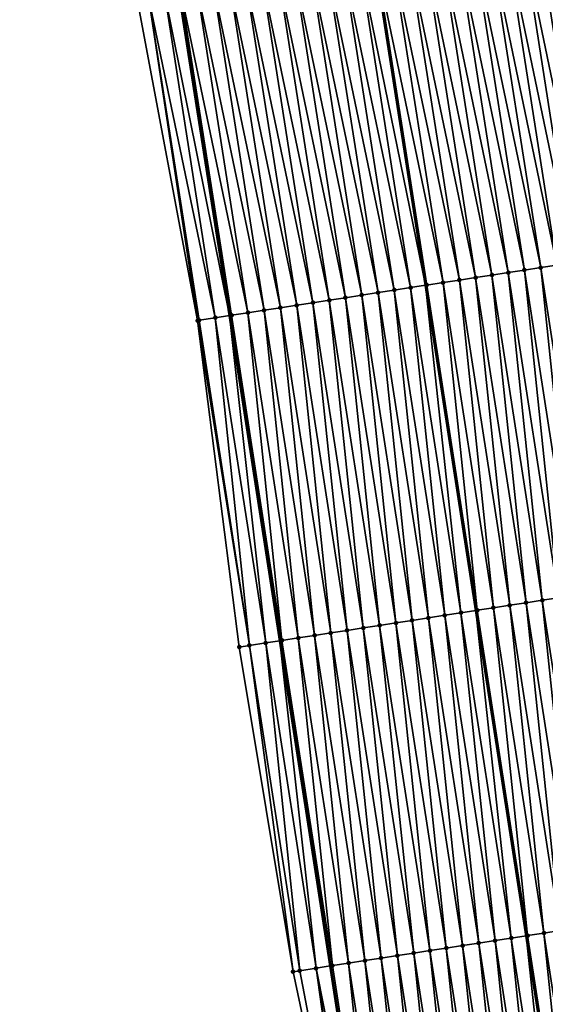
# Model space of a CAD drawing. Header units: feet. Extents: x 2007189 to 2022806, y 818621 to 837694.
# Tile 677 of 680: x 2011023 to 2011055, y 836827 to 836887. Entities that reach past the tile are written whole.
import ezdxf

# ---------------------------------------------------------------- set-up
doc = ezdxf.new("R2010")
doc.units = ezdxf.units.FT
doc.header["$MEASUREMENT"] = 0
for name, color, linetype, lineweight in [('EP_Travel Lane', 172, 'Continuous', 53), ('Road Shots', 141, 'Continuous', 100), ('Road X-Section', 40, 'Continuous', 13), ('STRIPING', 60, 'Continuous', 53)]:
    doc.layers.add(name, color=color, linetype=linetype, lineweight=lineweight)
doc.layers.add('I-77-MM17-21_SB-Surface-Border', color=7, linetype='Continuous')
doc.layers.add('I-77-MM17-21_SB-Surface-TIN', color=7, linetype='Continuous')

msp = doc.modelspace()

# ---------------------------------------------------------------- linework, layer by layer
at = {"layer": 'EP_Travel Lane'}
msp.add_polyline3d([(2011022.864046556, 836947.4066034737, 347.1232936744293), (2011026.230506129, 836927.7123564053, 346.8080546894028), (2011029.380190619, 836907.9654839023, 346.4303284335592), (2011032.52999082, 836888.2178859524, 346.0969545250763), (2011035.606841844, 836868.5612822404, 345.7566694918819), (2011038.667757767, 836848.800070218, 345.4025356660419), (2011041.728646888, 836829.0390312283, 345.0388085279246), (2011044.751521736, 836809.2975651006, 344.6803787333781), (2011047.761208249, 836789.5287417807, 344.3112902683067), (2011050.770956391, 836769.759513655, 343.9643218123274), (2011053.780684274, 836749.9904185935, 343.6100900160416), (2011056.677382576, 836730.3065915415, 343.2603112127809), (2011059.584905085, 836710.522480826, 342.8899886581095), (2011062.492481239, 836690.7380050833, 342.5404203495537), (2011065.390474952, 836671.003531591, 342.1884735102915), (2011068.295801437, 836651.2184445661, 341.8571655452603), (2011071.200970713, 836631.4344281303, 341.4640193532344), (2011074.044221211, 836611.6984762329, 341.1047547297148), (2011076.893108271, 836591.9053140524, 340.7655555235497), (2011079.741901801, 836572.1128016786, 340.3899916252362), (2011082.507447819, 836552.4029188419, 340.0278692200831)], dxfattribs=at)
at = {"layer": 'I-77-MM17-21_SB-Surface-Border', "color": 3, "linetype": 'Continuous', "lineweight": -3}
msp.add_polyline3d([(2011043.622885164, 836809.1248346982, 344.6408246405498), (2011039.472445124, 836828.691084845, 344.960197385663), (2011036.202335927, 836848.4198678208, 345.3161237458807), (2011033.668854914, 836868.2622193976, 345.6994792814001), (2011030.006965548, 836887.816867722, 346.0128074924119)], dxfattribs=at)
at = {"layer": 'I-77-MM17-21_SB-Surface-TIN', "color": 128, "linetype": 'Continuous', "lineweight": -3}
for points in [[(2011055.50011954, 836871.6342432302, 346.1755746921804), (2011052.410090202, 836891.381216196, 346.5502079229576), (2011051.422508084, 836891.2241119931, 346.5252894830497)], [(2011056.488400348, 836871.7868905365, 346.1971833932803), (2011053.397683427, 836891.5382507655, 346.5793824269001), (2011052.410090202, 836891.381216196, 346.5502079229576)], [(2011055.50011954, 836871.6342432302, 346.1755746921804), (2011056.488400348, 836871.7868905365, 346.1971833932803), (2011052.410090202, 836891.381216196, 346.5502079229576)], [(2011057.476685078, 836871.9395125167, 346.2201963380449), (2011054.385261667, 836891.6953792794, 346.6028149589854), (2011053.397683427, 836891.5382507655, 346.5793824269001)], [(2011056.488400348, 836871.7868905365, 346.1971833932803), (2011057.476685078, 836871.9395125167, 346.2201963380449), (2011053.397683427, 836891.5382507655, 346.5793824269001)], [(2011057.476685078, 836871.9395125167, 346.2201963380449), (2011054.798210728, 836891.7611369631, 346.6093065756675), (2011054.385261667, 836891.6953792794, 346.6028149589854)], [(2011051.547016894, 836871.0235210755, 346.096510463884), (2011048.459799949, 836890.7525597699, 346.4651796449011), (2011047.472225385, 836890.5954082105, 346.4431556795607)], [(2011052.535290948, 836871.176211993, 346.1157010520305), (2011049.44736942, 836890.9097432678, 346.4852515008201), (2011048.459799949, 836890.7525597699, 346.4651796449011)], [(2011051.547016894, 836871.0235210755, 346.096510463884), (2011052.535290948, 836871.176211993, 346.1157010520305), (2011048.459799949, 836890.7525597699, 346.4651796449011)], [(2011053.523563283, 836871.3289140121, 346.1342760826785), (2011050.434937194, 836891.066937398, 346.5046734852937), (2011049.44736942, 836890.9097432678, 346.4852515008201)], [(2011052.535290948, 836871.176211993, 346.1157010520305), (2011053.523563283, 836871.3289140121, 346.1342760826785), (2011049.44736942, 836890.9097432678, 346.4852515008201)], [(2011054.511843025, 836871.4815682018, 346.1555031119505), (2011051.422508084, 836891.2241119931, 346.5252894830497), (2011050.434937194, 836891.066937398, 346.5046734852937)], [(2011053.523563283, 836871.3289140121, 346.1342760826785), (2011054.511843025, 836871.4815682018, 346.1555031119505), (2011050.434937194, 836891.066937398, 346.5046734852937)], [(2011054.511843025, 836871.4815682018, 346.1555031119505), (2011055.50011954, 836871.6342432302, 346.1755746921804), (2011051.422508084, 836891.2241119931, 346.5252894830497)], [(2011043.521902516, 836889.9669562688, 346.3456291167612), (2011047.518267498, 836870.401344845, 346.0033312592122), (2011044.432720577, 836890.1118233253, 346.3701334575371)], [(2011047.593880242, 836870.4130185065, 346.0052708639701), (2011044.509488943, 836890.1240334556, 346.3721988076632), (2011044.432720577, 836890.1118233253, 346.3701334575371)], [(2011047.593880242, 836870.4130185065, 346.0052708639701), (2011044.432720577, 836890.1118233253, 346.3701334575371), (2011047.518267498, 836870.401344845, 346.0033312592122)], [(2011048.582168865, 836870.5656153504, 346.0296775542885), (2011045.497071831, 836890.2811328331, 346.3974121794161), (2011044.509488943, 836890.1240334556, 346.3721988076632)], [(2011047.593880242, 836870.4130185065, 346.0052708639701), (2011048.582168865, 836870.5656153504, 346.0296775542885), (2011044.509488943, 836890.1240334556, 346.3721988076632)], [(2011049.570449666, 836870.7182627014, 346.0512837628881), (2011046.484648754, 836890.4382696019, 346.420340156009), (2011045.497071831, 836890.2811328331, 346.3974121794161)], [(2011048.582168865, 836870.5656153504, 346.0296775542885), (2011049.570449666, 836870.7182627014, 346.0512837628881), (2011045.497071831, 836890.2811328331, 346.3974121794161)], [(2011050.558732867, 836870.8708945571, 346.0737491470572), (2011047.472225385, 836890.5954082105, 346.4431556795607), (2011046.484648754, 836890.4382696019, 346.420340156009)], [(2011049.570449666, 836870.7182627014, 346.0512837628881), (2011050.558732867, 836870.8708945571, 346.0737491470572), (2011046.484648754, 836890.4382696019, 346.420340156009)], [(2011050.558732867, 836870.8708945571, 346.0737491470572), (2011051.547016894, 836871.0235210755, 346.096510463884), (2011047.472225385, 836890.5954082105, 346.4431556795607)], [(2011043.640716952, 836869.8026879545, 345.9044934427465), (2011040.559146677, 836889.4957031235, 346.2672393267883), (2011039.571582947, 836889.3384836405, 346.2493669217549)], [(2011044.629000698, 836869.9553162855, 345.9271542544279), (2011041.546723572, 836889.652840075, 346.2901561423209), (2011040.559146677, 836889.4957031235, 346.2672393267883)], [(2011043.640716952, 836869.8026879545, 345.9044934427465), (2011044.629000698, 836869.9553162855, 345.9271542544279), (2011040.559146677, 836889.4957031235, 346.2672393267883)], [(2011045.617292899, 836870.1078900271, 345.9528418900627), (2011042.534311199, 836889.8099097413, 346.3171854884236), (2011041.546723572, 836889.652840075, 346.2901561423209)], [(2011044.629000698, 836869.9553162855, 345.9271542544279), (2011045.617292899, 836870.1078900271, 345.9528418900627), (2011041.546723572, 836889.652840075, 346.2901561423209)], [(2011046.605588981, 836870.2604387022, 345.9799193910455), (2011043.521902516, 836889.9669562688, 346.3456291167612), (2011042.534311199, 836889.8099097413, 346.3171854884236)], [(2011045.617292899, 836870.1078900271, 345.9528418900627), (2011046.605588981, 836870.2604387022, 345.9799193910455), (2011042.534311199, 836889.8099097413, 346.3171854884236)], [(2011046.605588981, 836870.2604387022, 345.9799193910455), (2011047.518267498, 836870.401344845, 346.0033312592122), (2011043.521902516, 836889.9669562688, 346.3456291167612)], [(2011039.68764793, 836869.1917486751, 345.8374681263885), (2011036.60888154, 836888.8668892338, 346.191835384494), (2011035.621305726, 836888.7097455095, 346.169332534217)], [(2011040.675907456, 836869.3445334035, 345.8514571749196), (2011037.596457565, 836889.0240316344, 346.2144191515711), (2011036.60888154, 836888.8668892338, 346.191835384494)], [(2011039.68764793, 836869.1917486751, 345.8374681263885), (2011040.675907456, 836869.3445334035, 345.8514571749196), (2011036.60888154, 836888.8668892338, 346.191835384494)], [(2011041.664166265, 836869.4973227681, 345.8651891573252), (2011038.584023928, 836889.1812346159, 346.2333001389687), (2011037.596457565, 836889.0240316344, 346.2144191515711)], [(2011040.675907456, 836869.3445334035, 345.8514571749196), (2011041.664166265, 836869.4973227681, 345.8651891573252), (2011037.596457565, 836889.0240316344, 346.2144191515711)], [(2011042.6524399, 836869.6500163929, 345.8842296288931), (2011039.571582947, 836889.3384836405, 346.2493669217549), (2011038.584023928, 836889.1812346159, 346.2333001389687)], [(2011041.664166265, 836869.4973227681, 345.8651891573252), (2011042.6524399, 836869.6500163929, 345.8842296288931), (2011038.584023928, 836889.1812346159, 346.2333001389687)], [(2011042.6524399, 836869.6500163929, 345.8842296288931), (2011043.640716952, 836869.8026879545, 345.9044934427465), (2011039.571582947, 836889.3384836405, 346.2493669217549)], [(2011036.722831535, 836868.7336386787, 345.7819614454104), (2011033.646162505, 836888.3954053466, 346.1275487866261), (2011032.658576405, 836888.2383261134, 346.1011041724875)], [(2011037.711107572, 836868.8863167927, 345.8018619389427), (2011034.633738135, 836888.5525502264, 346.1499810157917), (2011033.646162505, 836888.3954053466, 346.1275487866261)], [(2011036.722831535, 836868.7336386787, 345.7819614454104), (2011037.711107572, 836868.8863167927, 345.8018619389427), (2011033.646162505, 836888.3954053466, 346.1275487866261)], [(2011038.699381, 836869.0390117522, 345.8208284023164), (2011035.621305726, 836888.7097455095, 346.169332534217), (2011034.633738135, 836888.5525502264, 346.1499810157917)], [(2011037.711107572, 836868.8863167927, 345.8018619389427), (2011038.699381, 836869.0390117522, 345.8208284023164), (2011034.633738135, 836888.5525502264, 346.1499810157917)], [(2011038.699381, 836869.0390117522, 345.8208284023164), (2011039.68764793, 836869.1917486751, 345.8374681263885), (2011035.621305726, 836888.7097455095, 346.169332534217)], [(2011033.668854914, 836868.2622193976, 345.6994792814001), (2011030.68337197, 836887.9243697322, 346.0358632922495), (2011030.006965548, 836887.816867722, 346.0128074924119)], [(2011034.746256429, 836868.4284311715, 345.7339143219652), (2011031.670976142, 836888.0813356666, 346.0692328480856), (2011030.68337197, 836887.9243697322, 346.0358632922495)], [(2011033.668854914, 836868.2622193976, 345.6994792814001), (2011033.757948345, 836868.2759599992, 345.7025395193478), (2011030.68337197, 836887.9243697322, 346.0358632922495)], [(2011033.757948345, 836868.2759599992, 345.7025395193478), (2011034.746256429, 836868.4284311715, 345.7339143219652), (2011030.68337197, 836887.9243697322, 346.0358632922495)], [(2011031.670976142, 836888.0813356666, 346.0692328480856), (2011035.606841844, 836868.5612822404, 345.7566694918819), (2011032.52999082, 836888.2178859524, 346.0969545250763)], [(2011034.746256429, 836868.4284311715, 345.7339143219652), (2011035.606841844, 836868.5612822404, 345.7566694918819), (2011031.670976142, 836888.0813356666, 346.0692328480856)], [(2011035.734549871, 836868.5809968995, 345.7600462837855), (2011032.658576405, 836888.2383261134, 346.1011041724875), (2011032.52999082, 836888.2178859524, 346.0969545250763)], [(2011035.734549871, 836868.5809968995, 345.7600462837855), (2011032.52999082, 836888.2178859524, 346.0969545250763), (2011035.606841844, 836868.5612822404, 345.7566694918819)], [(2011035.734549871, 836868.5809968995, 345.7600462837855), (2011036.722831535, 836868.7336386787, 345.7819614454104), (2011032.658576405, 836888.2383261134, 346.1011041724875)], [(2011057.571994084, 836851.7209652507, 345.7619756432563), (2011055.50011954, 836871.6342432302, 346.1755746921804), (2011054.511843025, 836871.4815682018, 346.1555031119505)], [(2011053.618902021, 836851.1101747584, 345.6867004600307), (2011051.547016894, 836871.0235210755, 346.096510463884), (2011050.558732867, 836870.8708945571, 346.0737491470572)], [(2011054.607179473, 836851.262843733, 345.7071077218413), (2011052.535290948, 836871.176211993, 346.1157010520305), (2011051.547016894, 836871.0235210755, 346.096510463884)], [(2011053.618902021, 836851.1101747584, 345.6867004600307), (2011054.607179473, 836851.262843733, 345.7071077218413), (2011051.547016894, 836871.0235210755, 346.096510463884)], [(2011055.595453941, 836851.4155319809, 345.7264463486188), (2011053.523563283, 836871.3289140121, 346.1342760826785), (2011052.535290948, 836871.176211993, 346.1157010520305)], [(2011054.607179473, 836851.262843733, 345.7071077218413), (2011055.595453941, 836851.4155319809, 345.7264463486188), (2011052.535290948, 836871.176211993, 346.1157010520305)], [(2011056.583726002, 836851.5682357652, 345.7449235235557), (2011054.511843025, 836871.4815682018, 346.1555031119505), (2011053.523563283, 836871.3289140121, 346.1342760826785)], [(2011055.595453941, 836851.4155319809, 345.7264463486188), (2011056.583726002, 836851.5682357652, 345.7449235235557), (2011053.523563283, 836871.3289140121, 346.1342760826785)], [(2011056.583726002, 836851.5682357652, 345.7449235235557), (2011057.571994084, 836851.7209652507, 345.7619756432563), (2011054.511843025, 836871.4815682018, 346.1555031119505)], [(2011049.665737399, 836850.4998528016, 345.5854463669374), (2011047.518267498, 836870.401344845, 346.0033312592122), (2011046.605588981, 836870.2604387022, 345.9799193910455)], [(2011047.593880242, 836870.4130185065, 346.0052708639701), (2011047.518267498, 836870.401344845, 346.0033312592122), (2011050.576802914, 836850.6404375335, 345.6127363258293)], [(2011049.665737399, 836850.4998528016, 345.5854463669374), (2011050.576802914, 836850.6404375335, 345.6127363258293), (2011047.518267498, 836870.401344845, 346.0033312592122)], [(2011050.654040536, 836850.6523559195, 345.6150498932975), (2011048.582168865, 836870.5656153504, 346.0296775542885), (2011047.593880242, 836870.4130185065, 346.0052708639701)], [(2011050.654040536, 836850.6523559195, 345.6150498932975), (2011047.593880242, 836870.4130185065, 346.0052708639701), (2011050.576802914, 836850.6404375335, 345.6127363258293)], [(2011051.642337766, 836850.8048971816, 345.6425384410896), (2011049.570449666, 836870.7182627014, 346.0512837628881), (2011048.582168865, 836870.5656153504, 346.0296775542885)], [(2011050.654040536, 836850.6523559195, 345.6150498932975), (2011051.642337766, 836850.8048971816, 345.6425384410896), (2011048.582168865, 836870.5656153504, 346.0296775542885)], [(2011052.630622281, 836850.9575205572, 345.665474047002), (2011050.558732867, 836870.8708945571, 346.0737491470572), (2011049.570449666, 836870.7182627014, 346.0512837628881)], [(2011051.642337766, 836850.8048971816, 345.6425384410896), (2011052.630622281, 836850.9575205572, 345.665474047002), (2011049.570449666, 836870.7182627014, 346.0512837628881)], [(2011052.630622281, 836850.9575205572, 345.665474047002), (2011053.618902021, 836851.1101747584, 345.6867004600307), (2011050.558732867, 836870.8708945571, 346.0737491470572)], [(2011045.712648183, 836849.8890439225, 345.5111906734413), (2011043.640716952, 836869.8026879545, 345.9044934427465), (2011042.6524399, 836869.6500163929, 345.8842296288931)], [(2011046.700904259, 836850.0418509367, 345.5239440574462), (2011044.629000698, 836869.9553162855, 345.9271542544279), (2011043.640716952, 836869.8026879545, 345.9044934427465)], [(2011045.712648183, 836849.8890439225, 345.5111906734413), (2011046.700904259, 836850.0418509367, 345.5239440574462), (2011043.640716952, 836869.8026879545, 345.9044934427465)], [(2011047.689165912, 836850.1946219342, 345.5386944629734), (2011045.617292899, 836870.1078900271, 345.9528418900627), (2011044.629000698, 836869.9553162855, 345.9271542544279)], [(2011046.700904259, 836850.0418509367, 345.5239440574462), (2011047.689165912, 836850.1946219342, 345.5386944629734), (2011044.629000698, 836869.9553162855, 345.9271542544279)], [(2011048.677443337, 836850.3472910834, 345.5590920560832), (2011046.605588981, 836870.2604387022, 345.9799193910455), (2011045.617292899, 836870.1078900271, 345.9528418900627)], [(2011047.689165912, 836850.1946219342, 345.5386944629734), (2011048.677443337, 836850.3472910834, 345.5590920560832), (2011045.617292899, 836870.1078900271, 345.9528418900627)], [(2011048.677443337, 836850.3472910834, 345.5590920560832), (2011049.665737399, 836850.4998528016, 345.5854463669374), (2011046.605588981, 836870.2604387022, 345.9799193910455)], [(2011041.759635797, 836849.2777389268, 345.4644431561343), (2011039.68764793, 836869.1917486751, 345.8374681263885), (2011038.699381, 836869.0390117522, 345.8208284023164)], [(2011042.747891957, 836849.4305453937, 345.4772268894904), (2011040.675907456, 836869.3445334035, 345.8514571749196), (2011039.68764793, 836869.1917486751, 345.8374681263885)], [(2011041.759635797, 836849.2777389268, 345.4644431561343), (2011042.747891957, 836849.4305453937, 345.4772268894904), (2011039.68764793, 836869.1917486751, 345.8374681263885)], [(2011043.736143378, 836849.5833824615, 345.4883138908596), (2011041.664166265, 836869.4973227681, 345.8651891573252), (2011040.675907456, 836869.3445334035, 345.8514571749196)], [(2011042.747891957, 836849.4305453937, 345.4772268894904), (2011043.736143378, 836849.5833824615, 345.4883138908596), (2011040.675907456, 836869.3445334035, 345.8514571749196)], [(2011044.724394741, 836849.7362199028, 345.4993801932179), (2011042.6524399, 836869.6500163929, 345.8842296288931), (2011041.664166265, 836869.4973227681, 345.8651891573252)], [(2011043.736143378, 836849.5833824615, 345.4883138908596), (2011044.724394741, 836849.7362199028, 345.4993801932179), (2011041.664166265, 836869.4973227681, 345.8651891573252)], [(2011044.724394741, 836849.7362199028, 345.4993801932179), (2011045.712648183, 836849.8890439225, 345.5111906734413), (2011042.6524399, 836869.6500163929, 345.8842296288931)], [(2011037.80650271, 836848.6672133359, 345.3744799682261), (2011035.606841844, 836868.5612822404, 345.7566694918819), (2011034.746256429, 836868.4284311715, 345.7339143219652)], [(2011035.734549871, 836868.5809968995, 345.7600462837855), (2011035.606841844, 836868.5612822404, 345.7566694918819), (2011038.667757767, 836848.800070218, 345.4025356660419)], [(2011037.80650271, 836848.6672133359, 345.3744799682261), (2011038.667757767, 836848.800070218, 345.4025356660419), (2011035.606841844, 836868.5612822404, 345.7566694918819)], [(2011038.794813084, 836848.8196697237, 345.4066745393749), (2011036.722831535, 836868.7336386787, 345.7819614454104), (2011035.734549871, 836868.5809968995, 345.7600462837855)], [(2011038.794813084, 836848.8196697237, 345.4066745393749), (2011035.734549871, 836868.5809968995, 345.7600462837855), (2011038.667757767, 836848.800070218, 345.4025356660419)], [(2011039.783106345, 836848.9722366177, 345.4327418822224), (2011037.711107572, 836868.8863167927, 345.8018619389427), (2011036.722831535, 836868.7336386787, 345.7819614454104)], [(2011038.794813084, 836848.8196697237, 345.4066745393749), (2011039.783106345, 836848.9722366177, 345.4327418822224), (2011036.722831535, 836868.7336386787, 345.7819614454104)], [(2011040.771377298, 836849.1249475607, 345.4508221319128), (2011038.699381, 836869.0390117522, 345.8208284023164), (2011037.711107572, 836868.8863167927, 345.8018619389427)], [(2011039.783106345, 836848.9722366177, 345.4327418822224), (2011040.771377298, 836849.1249475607, 345.4508221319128), (2011037.711107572, 836868.8863167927, 345.8018619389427)], [(2011040.771377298, 836849.1249475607, 345.4508221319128), (2011041.759635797, 836849.2777389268, 345.4644431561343), (2011038.699381, 836869.0390117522, 345.8208284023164)], [(2011036.818184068, 836848.5148103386, 345.3393250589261), (2011033.757948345, 836868.2759599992, 345.7025395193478), (2011033.668854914, 836868.2622193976, 345.6994792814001)], [(2011036.202335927, 836848.4198678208, 345.3161237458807), (2011036.818184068, 836848.5148103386, 345.3393250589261), (2011033.668854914, 836868.2622193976, 345.6994792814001)], [(2011036.818184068, 836848.5148103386, 345.3393250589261), (2011034.746256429, 836868.4284311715, 345.7339143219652), (2011033.757948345, 836868.2759599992, 345.7025395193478)], [(2011036.818184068, 836848.5148103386, 345.3393250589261), (2011037.80650271, 836848.6672133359, 345.3744799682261), (2011034.746256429, 836868.4284311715, 345.7339143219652)], [(2011056.679232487, 836831.3484133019, 345.3574088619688), (2011054.607179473, 836851.262843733, 345.7071077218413), (2011053.618902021, 836851.1101747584, 345.6867004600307)], [(2011057.667509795, 836831.501083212, 345.3777642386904), (2011055.595453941, 836851.4155319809, 345.7264463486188), (2011054.607179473, 836851.262843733, 345.7071077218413)], [(2011056.679232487, 836831.3484133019, 345.3574088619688), (2011057.667509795, 836831.501083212, 345.3777642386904), (2011054.607179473, 836851.262843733, 345.7071077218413)], [(2011052.726063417, 836830.7381200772, 345.2545617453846), (2011050.576802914, 836850.6404375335, 345.6127363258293), (2011049.665737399, 836850.4998528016, 345.5854463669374)], [(2011050.654040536, 836850.6523559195, 345.6150498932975), (2011050.576802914, 836850.6404375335, 345.6127363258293), (2011053.635503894, 836830.8784605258, 345.2814525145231)], [(2011052.726063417, 836830.7381200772, 345.2545617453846), (2011053.635503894, 836830.8784605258, 345.2814525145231), (2011050.576802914, 836850.6404375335, 345.6127363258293)], [(2011053.71436549, 836830.8906300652, 345.283784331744), (2011051.642337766, 836850.8048971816, 345.6425384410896), (2011050.654040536, 836850.6523559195, 345.6150498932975)], [(2011053.71436549, 836830.8906300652, 345.283784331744), (2011050.654040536, 836850.6523559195, 345.6150498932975), (2011053.635503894, 836830.8784605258, 345.2814525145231)], [(2011054.702673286, 836831.0431030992, 345.3150558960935), (2011052.630622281, 836850.9575205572, 345.665474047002), (2011051.642337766, 836850.8048971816, 345.6425384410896)], [(2011053.71436549, 836830.8906300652, 345.283784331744), (2011054.702673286, 836831.0431030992, 345.3150558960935), (2011051.642337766, 836850.8048971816, 345.6425384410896)], [(2011055.690962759, 836831.1956944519, 345.339767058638), (2011053.618902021, 836851.1101747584, 345.6867004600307), (2011052.630622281, 836850.9575205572, 345.665474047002)], [(2011054.702673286, 836831.0431030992, 345.3150558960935), (2011055.690962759, 836831.1956944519, 345.339767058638), (2011052.630622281, 836850.9575205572, 345.665474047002)], [(2011055.690962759, 836831.1956944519, 345.339767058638), (2011056.679232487, 836831.3484133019, 345.3574088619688), (2011053.618902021, 836851.1101747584, 345.6867004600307)], [(2011048.772951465, 836830.1274580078, 345.1721659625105), (2011046.700904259, 836850.0418509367, 345.5239440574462), (2011045.712648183, 836849.8890439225, 345.5111906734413)], [(2011049.761228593, 836830.2801290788, 345.1924569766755), (2011047.689165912, 836850.1946219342, 345.5386944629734), (2011046.700904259, 836850.0418509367, 345.5239440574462)], [(2011048.772951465, 836830.1274580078, 345.1721659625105), (2011049.761228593, 836830.2801290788, 345.1924569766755), (2011046.700904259, 836850.0418509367, 345.5239440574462)], [(2011050.749506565, 836830.4327946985, 345.2130502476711), (2011048.677443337, 836850.3472910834, 345.5590920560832), (2011047.689165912, 836850.1946219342, 345.5386944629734)], [(2011049.761228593, 836830.2801290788, 345.1924569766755), (2011050.749506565, 836830.4327946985, 345.2130502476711), (2011047.689165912, 836850.1946219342, 345.5386944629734)], [(2011051.737778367, 836830.5855001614, 345.2314343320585), (2011049.665737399, 836850.4998528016, 345.5854463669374), (2011048.677443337, 836850.3472910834, 345.5590920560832)], [(2011050.749506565, 836830.4327946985, 345.2130502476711), (2011051.737778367, 836830.5855001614, 345.2314343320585), (2011048.677443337, 836850.3472910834, 345.5590920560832)], [(2011051.737778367, 836830.5855001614, 345.2314343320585), (2011052.726063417, 836830.7381200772, 345.2545617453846), (2011049.665737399, 836850.4998528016, 345.5854463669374)], [(2011044.819914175, 836829.516313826, 345.1165018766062), (2011042.747891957, 836849.4305453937, 345.4772268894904), (2011041.759635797, 836849.2777389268, 345.4644431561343)], [(2011045.808173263, 836829.6691013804, 345.1303342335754), (2011043.736143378, 836849.5833824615, 345.4883138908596), (2011042.747891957, 836849.4305453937, 345.4772268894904)], [(2011044.819914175, 836829.516313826, 345.1165018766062), (2011045.808173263, 836829.6691013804, 345.1303342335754), (2011042.747891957, 836849.4305453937, 345.4772268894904)], [(2011046.796427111, 836829.8219227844, 345.1422897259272), (2011044.724394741, 836849.7362199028, 345.4993801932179), (2011043.736143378, 836849.5833824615, 345.4883138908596)], [(2011045.808173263, 836829.6691013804, 345.1303342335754), (2011046.796427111, 836829.8219227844, 345.1422897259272), (2011043.736143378, 836849.5833824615, 345.4883138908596)], [(2011047.784684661, 836829.9747202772, 345.1555710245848), (2011045.712648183, 836849.8890439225, 345.5111906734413), (2011044.724394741, 836849.7362199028, 345.4993801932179)], [(2011046.796427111, 836829.8219227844, 345.1422897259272), (2011047.784684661, 836829.9747202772, 345.1555710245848), (2011044.724394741, 836849.7362199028, 345.4993801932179)], [(2011047.784684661, 836829.9747202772, 345.1555710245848), (2011048.772951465, 836830.1274580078, 345.1721659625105), (2011045.712648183, 836849.8890439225, 345.5111906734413)], [(2011040.866735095, 836828.9060852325, 345.0100711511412), (2011038.667757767, 836848.800070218, 345.4025356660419), (2011037.80650271, 836848.6672133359, 345.3744799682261)], [(2011038.794813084, 836848.8196697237, 345.4066745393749), (2011038.667757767, 836848.800070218, 345.4025356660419), (2011041.728646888, 836829.0390312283, 345.0388085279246)], [(2011040.866735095, 836828.9060852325, 345.0100711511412), (2011041.728646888, 836829.0390312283, 345.0388085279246), (2011038.667757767, 836848.800070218, 345.4025356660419)], [(2011041.855047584, 836829.058527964, 345.043022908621), (2011039.783106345, 836848.9722366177, 345.4327418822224), (2011038.794813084, 836848.8196697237, 345.4066745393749)], [(2011041.855047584, 836829.058527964, 345.043022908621), (2011038.794813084, 836848.8196697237, 345.4066745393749), (2011041.728646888, 836829.0390312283, 345.0388085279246)], [(2011042.843350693, 836829.2110312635, 345.0726163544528), (2011040.771377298, 836849.1249475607, 345.4508221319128), (2011039.783106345, 836848.9722366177, 345.4327418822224)], [(2011041.855047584, 836829.058527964, 345.043022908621), (2011042.843350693, 836829.2110312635, 345.0726163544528), (2011039.783106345, 836848.9722366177, 345.4327418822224)], [(2011043.831641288, 836829.363615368, 345.0977293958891), (2011041.759635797, 836849.2777389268, 345.4644431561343), (2011040.771377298, 836849.1249475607, 345.4508221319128)], [(2011042.843350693, 836829.2110312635, 345.0726163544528), (2011043.831641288, 836829.363615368, 345.0977293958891), (2011040.771377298, 836849.1249475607, 345.4508221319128)], [(2011043.831641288, 836829.363615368, 345.0977293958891), (2011044.819914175, 836829.516313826, 345.1165018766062), (2011041.759635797, 836849.2777389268, 345.4644431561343)], [(2011039.472445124, 836828.691084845, 344.960197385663), (2011036.818184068, 836848.5148103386, 345.3393250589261), (2011036.202335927, 836848.4198678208, 345.3161237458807)], [(2011039.878416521, 836828.7536817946, 344.9749406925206), (2011037.80650271, 836848.6672133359, 345.3744799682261), (2011036.818184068, 836848.5148103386, 345.3393250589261)], [(2011039.472445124, 836828.691084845, 344.960197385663), (2011039.878416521, 836828.7536817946, 344.9749406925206), (2011036.818184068, 836848.5148103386, 345.3393250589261)], [(2011039.878416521, 836828.7536817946, 344.9749406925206), (2011040.866735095, 836828.9060852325, 345.0100711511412), (2011037.80650271, 836848.6672133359, 345.3744799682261)], [(2011055.769687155, 836810.9870317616, 344.8952254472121), (2011053.635503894, 836830.8784605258, 345.2814525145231), (2011052.726063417, 836830.7381200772, 345.2545617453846)], [(2011053.71436549, 836830.8906300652, 345.283784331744), (2011053.635503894, 836830.8784605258, 345.2814525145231), (2011056.682711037, 836811.1268719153, 344.9214658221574)], [(2011055.769687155, 836810.9870317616, 344.8952254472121), (2011056.682711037, 836811.1268719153, 344.9214658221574), (2011053.635503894, 836830.8784605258, 345.2814525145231)], [(2011056.758160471, 836811.1384278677, 344.9236342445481), (2011054.702673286, 836831.0431030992, 345.3150558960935), (2011053.71436549, 836830.8906300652, 345.283784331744)], [(2011056.758160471, 836811.1384278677, 344.9236342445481), (2011053.71436549, 836830.8906300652, 345.283784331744), (2011056.682711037, 836811.1268719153, 344.9214658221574)], [(2011057.746631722, 836811.2898374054, 344.951309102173), (2011055.690962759, 836831.1956944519, 345.339767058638), (2011054.702673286, 836831.0431030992, 345.3150558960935)], [(2011056.758160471, 836811.1384278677, 344.9236342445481), (2011057.746631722, 836811.2898374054, 344.951309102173), (2011054.702673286, 836831.0431030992, 345.3150558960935)], [(2011051.815878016, 836810.3809000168, 344.8114968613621), (2011049.761228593, 836830.2801290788, 345.1924569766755), (2011048.772951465, 836830.1274580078, 345.1721659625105)], [(2011052.804325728, 836810.5324627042, 344.8308033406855), (2011050.749506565, 836830.4327946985, 345.2130502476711), (2011049.761228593, 836830.2801290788, 345.1924569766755)], [(2011051.815878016, 836810.3809000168, 344.8114968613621), (2011052.804325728, 836810.5324627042, 344.8308033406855), (2011049.761228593, 836830.2801290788, 345.1924569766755)], [(2011053.792771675, 836810.684036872, 344.8494825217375), (2011051.737778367, 836830.5855001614, 345.2314343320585), (2011050.749506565, 836830.4327946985, 345.2130502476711)], [(2011052.804325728, 836810.5324627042, 344.8308033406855), (2011053.792771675, 836810.684036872, 344.8494825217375), (2011050.749506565, 836830.4327946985, 345.2130502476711)], [(2011054.781223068, 836810.8355756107, 344.8700976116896), (2011052.726063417, 836830.7381200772, 345.2545617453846), (2011051.737778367, 836830.5855001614, 345.2314343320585)], [(2011053.792771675, 836810.684036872, 344.8494825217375), (2011054.781223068, 836810.8355756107, 344.8700976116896), (2011051.737778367, 836830.5855001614, 345.2314343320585)], [(2011054.781223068, 836810.8355756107, 344.8700976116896), (2011055.769687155, 836810.9870317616, 344.8952254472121), (2011052.726063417, 836830.7381200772, 345.2545617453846)], [(2011047.862139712, 836809.7743074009, 344.7529510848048), (2011045.808173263, 836829.6691013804, 345.1303342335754), (2011044.819914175, 836829.516313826, 345.1165018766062)], [(2011048.850566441, 836809.9260066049, 344.7647980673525), (2011046.796427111, 836829.8219227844, 345.1422897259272), (2011045.808173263, 836829.6691013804, 345.1303342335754)], [(2011047.862139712, 836809.7743074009, 344.7529510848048), (2011048.850566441, 836809.9260066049, 344.7647980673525), (2011045.808173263, 836829.6691013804, 345.1303342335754)], [(2011049.838994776, 836810.0776953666, 344.7772156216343), (2011047.784684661, 836829.9747202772, 345.1555710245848), (2011046.796427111, 836829.8219227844, 345.1422897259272)], [(2011048.850566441, 836809.9260066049, 344.7647980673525), (2011049.838994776, 836810.0776953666, 344.7772156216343), (2011046.796427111, 836829.8219227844, 345.1422897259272)], [(2011050.827433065, 836810.2293193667, 344.7931718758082), (2011048.772951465, 836830.1274580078, 345.1721659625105), (2011047.784684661, 836829.9747202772, 345.1555710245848)], [(2011049.838994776, 836810.0776953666, 344.7772156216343), (2011050.827433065, 836810.2293193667, 344.7931718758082), (2011047.784684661, 836829.9747202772, 345.1555710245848)], [(2011050.827433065, 836810.2293193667, 344.7931718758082), (2011051.815878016, 836810.3809000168, 344.8114968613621), (2011048.772951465, 836830.1274580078, 345.1721659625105)], [(2011040.866735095, 836828.9060852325, 345.0100711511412), (2011044.751521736, 836809.2975651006, 344.6803787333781), (2011041.728646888, 836829.0390312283, 345.0388085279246)], [(2011044.896769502, 836809.3197954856, 344.6854066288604), (2011041.855047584, 836829.058527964, 345.043022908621), (2011041.728646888, 836829.0390312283, 345.0388085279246)], [(2011044.896769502, 836809.3197954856, 344.6854066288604), (2011041.728646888, 836829.0390312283, 345.0388085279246), (2011044.751521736, 836809.2975651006, 344.6803787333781)], [(2011044.896769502, 836809.3197954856, 344.6854066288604), (2011042.843350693, 836829.2110312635, 345.0726163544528), (2011041.855047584, 836829.058527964, 345.043022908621)], [(2011045.885247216, 836809.471162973, 344.7153791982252), (2011043.831641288, 836829.363615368, 345.0977293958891), (2011042.843350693, 836829.2110312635, 345.0726163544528)], [(2011044.896769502, 836809.3197954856, 344.6854066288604), (2011045.885247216, 836809.471162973, 344.7153791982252), (2011042.843350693, 836829.2110312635, 345.0726163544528)], [(2011046.873704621, 836809.6226625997, 344.7381314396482), (2011044.819914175, 836829.516313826, 345.1165018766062), (2011043.831641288, 836829.363615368, 345.0977293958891)], [(2011045.885247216, 836809.471162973, 344.7153791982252), (2011046.873704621, 836809.6226625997, 344.7381314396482), (2011043.831641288, 836829.363615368, 345.0977293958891)], [(2011046.873704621, 836809.6226625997, 344.7381314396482), (2011047.862139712, 836809.7743074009, 344.7529510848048), (2011044.819914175, 836829.516313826, 345.1165018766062)], [(2011043.622885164, 836809.1248346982, 344.6408246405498), (2011039.878416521, 836828.7536817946, 344.9749406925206), (2011039.472445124, 836828.691084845, 344.960197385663)], [(2011043.622885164, 836809.1248346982, 344.6408246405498), (2011040.866735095, 836828.9060852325, 345.0100711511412), (2011039.878416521, 836828.7536817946, 344.9749406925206)], [(2011043.908279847, 836809.1685056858, 344.6511890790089), (2011044.751521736, 836809.2975651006, 344.6803787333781), (2011040.866735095, 836828.9060852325, 345.0100711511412)], [(2011043.622885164, 836809.1248346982, 344.6408246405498), (2011043.908279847, 836809.1685056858, 344.6511890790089), (2011040.866735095, 836828.9060852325, 345.0100711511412)]]:
    msp.add_3dface(points, dxfattribs=at)
at = {"layer": 'Road Shots', "lineweight": 100}
for p in [(2011051.547016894, 836871.0235210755, 346.096510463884), (2011052.535290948, 836871.176211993, 346.1157010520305), (2011053.523563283, 836871.3289140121, 346.1342760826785), (2011054.511843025, 836871.4815682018, 346.1555031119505), (2011047.593880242, 836870.4130185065, 346.0052708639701), (2011048.582168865, 836870.5656153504, 346.0296775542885), (2011049.570449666, 836870.7182627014, 346.0512837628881), (2011050.558732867, 836870.8708945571, 346.0737491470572), (2011043.640716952, 836869.8026879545, 345.9044934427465), (2011044.629000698, 836869.9553162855, 345.9271542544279), (2011045.617292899, 836870.1078900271, 345.9528418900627), (2011046.605588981, 836870.2604387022, 345.9799193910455), (2011039.68764793, 836869.1917486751, 345.8374681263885), (2011040.675907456, 836869.3445334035, 345.8514571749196), (2011041.664166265, 836869.4973227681, 345.8651891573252), (2011042.6524399, 836869.6500163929, 345.8842296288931), (2011035.734549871, 836868.5809968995, 345.7600462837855), (2011036.722831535, 836868.7336386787, 345.7819614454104), (2011037.711107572, 836868.8863167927, 345.8018619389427), (2011038.699381, 836869.0390117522, 345.8208284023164), (2011033.668854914, 836868.2622193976, 345.6994792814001), (2011033.757948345, 836868.2759599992, 345.7025395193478), (2011034.746256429, 836868.4284311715, 345.7339143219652), (2011054.607179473, 836851.262843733, 345.7071077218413), (2011050.654040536, 836850.6523559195, 345.6150498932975), (2011051.642337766, 836850.8048971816, 345.6425384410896), (2011052.630622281, 836850.9575205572, 345.665474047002), (2011053.618902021, 836851.1101747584, 345.6867004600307), (2011046.700904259, 836850.0418509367, 345.5239440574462), (2011047.689165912, 836850.1946219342, 345.5386944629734), (2011048.677443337, 836850.3472910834, 345.5590920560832), (2011049.665737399, 836850.4998528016, 345.5854463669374), (2011042.747891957, 836849.4305453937, 345.4772268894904), (2011043.736143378, 836849.5833824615, 345.4883138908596), (2011044.724394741, 836849.7362199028, 345.4993801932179), (2011045.712648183, 836849.8890439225, 345.5111906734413), (2011038.794813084, 836848.8196697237, 345.4066745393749), (2011039.783106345, 836848.9722366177, 345.4327418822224), (2011040.771377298, 836849.1249475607, 345.4508221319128), (2011041.759635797, 836849.2777389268, 345.4644431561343), (2011036.202335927, 836848.4198678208, 345.3161237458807), (2011036.818184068, 836848.5148103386, 345.3393250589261), (2011037.80650271, 836848.6672133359, 345.3744799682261), (2011053.71436549, 836830.8906300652, 345.283784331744), (2011054.702673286, 836831.0431030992, 345.3150558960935), (2011049.761228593, 836830.2801290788, 345.1924569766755), (2011050.749506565, 836830.4327946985, 345.2130502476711), (2011051.737778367, 836830.5855001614, 345.2314343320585), (2011052.726063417, 836830.7381200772, 345.2545617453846), (2011045.808173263, 836829.6691013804, 345.1303342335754), (2011046.796427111, 836829.8219227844, 345.1422897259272), (2011047.784684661, 836829.9747202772, 345.1555710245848), (2011048.772951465, 836830.1274580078, 345.1721659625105), (2011041.855047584, 836829.058527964, 345.043022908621), (2011042.843350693, 836829.2110312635, 345.0726163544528), (2011043.831641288, 836829.363615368, 345.0977293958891), (2011044.819914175, 836829.516313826, 345.1165018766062), (2011039.472445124, 836828.691084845, 344.960197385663), (2011039.878416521, 836828.7536817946, 344.9749406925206), (2011040.866735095, 836828.9060852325, 345.0100711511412)]:
    msp.add_point(p, dxfattribs=at)
at = {"layer": 'Road X-Section', "extrusion": (-0.1530115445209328, 0.9880559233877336, 0.0182471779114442), "elevation": 519167.5838658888, "flags": 128}
msp.add_lwpolyline([(-2115459.52747504, -9129.013187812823), (-2115458.52747504, -9128.977400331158), (-2115457.527475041, -9128.934493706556), (-2115456.527475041, -9128.90085853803), (-2115455.527475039, -9128.869085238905), (-2115454.52747504, -9128.83509955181), (-2115453.52747504, -9128.798977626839), (-2115452.527475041, -9128.774716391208), (-2115451.52747504, -9128.755164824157), (-2115450.527475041, -9128.739906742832), (-2115449.52747504, -9128.732107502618), (-2115448.52747504, -9128.719052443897), (-2115447.52747504, -9128.709742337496), (-2115446.52747504, -9128.695850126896), (-2115445.52747504, -9128.67743229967), (-2115444.52747504, -9128.654386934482), (-2115443.527475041, -9128.637952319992), (-2115442.527475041, -9128.623034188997), (-2115442.08123303, -9128.62160203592), (-2115442.08123303, -9128.62160203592), (-2115441.52747504, -9128.625618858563), (-2115441.493137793, -9128.625999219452), (-2115440.52747504, -9128.642933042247), (-2115439.52747504, -9128.665949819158), (-2115438.52747504, -9128.687562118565), (-2115437.527475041, -9128.707637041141), (-2115436.52747504, -9128.72886760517), (-2115435.52747504, -9128.747445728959), (-2115434.52747504, -9128.766639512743), (-2115433.52747504, -9128.789404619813), (-2115432.52747504, -9128.81187374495), (-2115431.52747504, -9128.833483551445), (-2115430.52747504, -9128.857894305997), (-2115429.52747504, -9128.883250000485), (-2115428.52747504, -9128.910332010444), (-2115427.52747504, -9128.93602392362), (-2115426.52747504, -9128.958688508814), (-2115425.52747504, -9128.978955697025), (-2115424.52747504, -9128.997999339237), (-2115423.52747504, -9129.011733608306), (-2115422.527475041, -9129.025724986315), (-2115421.52747504, -9129.042367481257), (-2115420.52747504, -9129.061337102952), (-2115419.52747504, -9129.08124091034), (-2115418.52747504, -9129.103159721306), (-2115417.52747504, -9129.129296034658), (-2115416.52747504, -9129.160676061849), (-2115416.437328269, -9129.16373680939)], dxfattribs=at)
at = {"layer": 'Road X-Section', "extrusion": (-0.1530115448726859, 0.9880559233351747, 0.01824717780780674), "elevation": 519147.5831144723, "flags": 128}
msp.add_lwpolyline([(-2115459.527659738, -9129.014205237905), (-2115458.527659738, -9128.977796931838), (-2115457.527659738, -9128.93610058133), (-2115456.527659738, -9128.904668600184), (-2115455.527659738, -9128.875177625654), (-2115454.527659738, -9128.842877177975), (-2115453.527659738, -9128.812246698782), (-2115452.527659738, -9128.788548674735), (-2115451.527659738, -9128.765231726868), (-2115450.527659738, -9128.751713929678), (-2115449.527659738, -9128.739190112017), (-2115448.527659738, -9128.73198358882), (-2115447.527659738, -9128.727986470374), (-2115446.527659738, -9128.72046627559), (-2115445.527659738, -9128.706113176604), (-2115444.527659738, -9128.685600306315), (-2115443.527659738, -9128.669572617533), (-2115442.527659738, -9128.661172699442), (-2115441.864726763, -9128.658202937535), (-2115441.692155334, -9128.658526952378), (-2115441.527659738, -9128.659412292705), (-2115440.950060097, -9128.66583908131), (-2115440.527659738, -9128.672979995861), (-2115439.527659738, -9128.694358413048), (-2115438.527659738, -9128.717275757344), (-2115437.527659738, -9128.736158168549), (-2115436.527659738, -9128.75321312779), (-2115435.527659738, -9128.771693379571), (-2115434.527659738, -9128.79103522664), (-2115433.527659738, -9128.8114458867), (-2115432.527659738, -9128.832675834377), (-2115431.527659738, -9128.855615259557), (-2115430.527659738, -9128.883108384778), (-2115429.527659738, -9128.91271684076), (-2115428.527659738, -9128.939075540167), (-2115427.527659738, -9128.959476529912), (-2115426.527659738, -9128.974229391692), (-2115425.527659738, -9128.986984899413), (-2115424.527659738, -9128.998797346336), (-2115423.527659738, -9129.009865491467), (-2115422.527659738, -9129.020954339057), (-2115421.527659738, -9129.033740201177), (-2115420.527659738, -9129.04736349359), (-2115419.527659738, -9129.065446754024), (-2115418.527659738, -9129.091518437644), (-2115417.527659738, -9129.123718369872), (-2115416.527659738, -9129.158879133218), (-2115415.904536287, -9129.182084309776)], dxfattribs=at)
at = {"layer": 'Road X-Section', "extrusion": (-0.1530115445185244, 0.9880559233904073, 0.01824717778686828), "elevation": 519127.5838729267, "flags": 128}
msp.add_lwpolyline([(-2115459.527473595, -9129.00808000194), (-2115458.527473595, -9128.971747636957), (-2115457.527473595, -9128.931035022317), (-2115456.527473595, -9128.89752474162), (-2115455.527473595, -9128.869541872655), (-2115454.527473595, -9128.834254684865), (-2115453.527473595, -9128.804098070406), (-2115452.527473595, -9128.775718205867), (-2115451.527473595, -9128.761749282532), (-2115450.527473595, -9128.741913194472), (-2115449.527473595, -9128.727026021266), (-2115448.527473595, -9128.71399741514), (-2115447.527473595, -9128.702632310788), (-2115446.527473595, -9128.69053512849), (-2115445.527473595, -9128.67401581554), (-2115444.527473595, -9128.651375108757), (-2115443.527473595, -9128.63344010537), (-2115442.527473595, -9128.618885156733), (-2115441.940895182, -9128.614741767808), (-2115441.940895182, -9128.614741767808), (-2115441.527473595, -9128.617334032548), (-2115441.201371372, -9128.621668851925), (-2115440.527473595, -9128.633867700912), (-2115439.527473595, -9128.653292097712), (-2115438.527473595, -9128.673718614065), (-2115437.527473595, -9128.69241690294), (-2115436.527473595, -9128.71153357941), (-2115435.527473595, -9128.732806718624), (-2115434.527473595, -9128.755432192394), (-2115433.527473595, -9128.775790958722), (-2115432.527473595, -9128.793435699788), (-2115431.527473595, -9128.818150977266), (-2115430.527473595, -9128.849427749), (-2115429.527473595, -9128.878655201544), (-2115428.527473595, -9128.90178646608), (-2115427.527473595, -9128.92017361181), (-2115426.527473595, -9128.940770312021), (-2115425.527473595, -9128.961064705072), (-2115424.527473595, -9128.97766240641), (-2115423.527473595, -9128.990945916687), (-2115422.527473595, -9129.002903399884), (-2115421.527473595, -9129.016738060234), (-2115420.527473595, -9129.035513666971), (-2115419.527473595, -9129.060630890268), (-2115418.527473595, -9129.090229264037), (-2115417.527473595, -9129.123186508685), (-2115416.527473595, -9129.158322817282), (-2115416.116704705, -9129.17306857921)], dxfattribs=at)
at = {"layer": 'STRIPING'}
msp.add_polyline3d([(2011034.959147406, 836949.3412913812, 347.3911341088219), (2011038.121892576, 836929.6047620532, 347.0646826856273), (2011041.277316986, 836909.8582275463, 346.7213870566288), (2011044.432720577, 836890.1118233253, 346.3701334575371), (2011047.518267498, 836870.401344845, 346.0033312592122), (2011050.576802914, 836850.6404375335, 345.6127363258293), (2011053.635503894, 836830.8784605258, 345.2814525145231), (2011056.682711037, 836811.1268719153, 344.9214658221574), (2011059.726767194, 836791.3630302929, 344.5684434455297), (2011062.770771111, 836771.5995278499, 344.1968893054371), (2011065.814731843, 836751.8363057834, 343.8100168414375), (2011068.760441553, 836732.103986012, 343.4474459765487), (2011071.708831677, 836712.3254104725, 343.1080330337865), (2011074.657167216, 836692.5472011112, 342.747785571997), (2011077.565120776, 836672.7858841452, 342.3991795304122), (2011080.474645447, 836653.0016321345, 342.0554828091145), (2011083.384105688, 836633.2178182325, 341.6864802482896), (2011086.231986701, 836613.4515366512, 341.2861409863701), (2011089.080804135, 836593.6587251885, 340.9271570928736), (2011091.929687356, 836573.8654566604, 340.5937657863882), (2011094.703896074, 836554.1045713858, 340.2363653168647)], dxfattribs=at)

doc.saveas('drawing.dxf')
